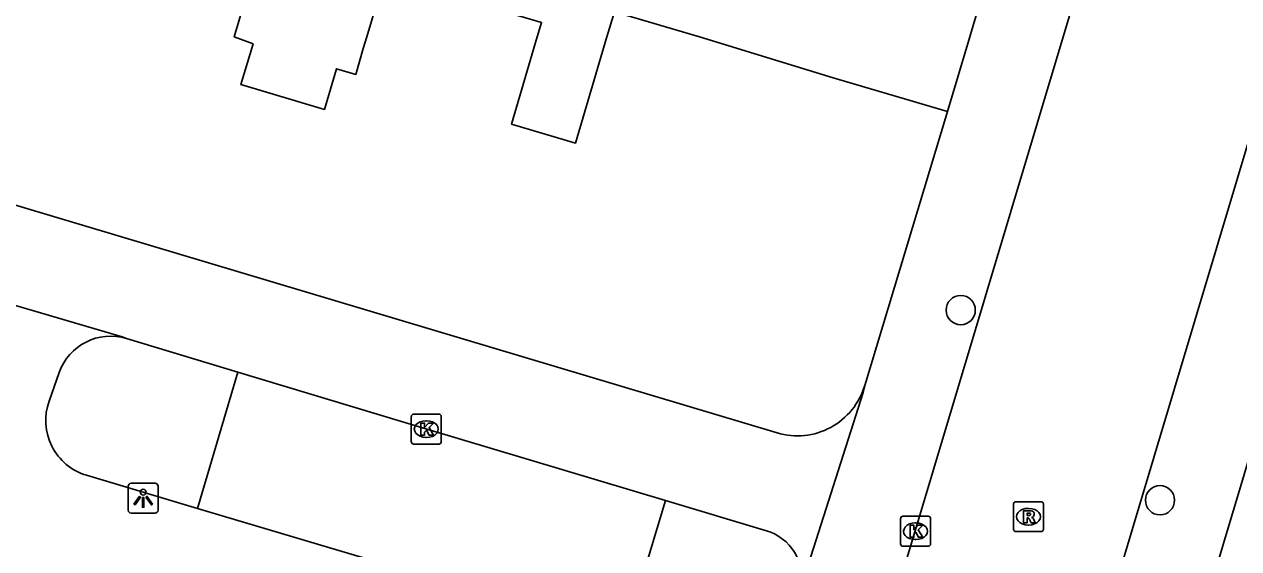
# Model space of a CAD drawing. Extents: x 162186 to 163152, y 385513 to 386513.
# Drawn here: x 162691.57 to 162732.25, y 386232.86 to 386250.42 of the extents above; entities that cross this region are included whole.
import ezdxf

# ---------------------------------------------------------------- set-up
doc = ezdxf.new("R2010")
doc.units = 0
for name, color, linetype in [('IMGEO_Boom', 7, 'Continuous'), ('IMGEO_Groenvoorziening', 7, 'Continuous'), ('IMGEO_Kolk', 7, 'Continuous'), ('IMGEO_Lichtpunt', 7, 'Continuous'), ('IMGEO_Pand', 7, 'Continuous'), ('IMGEO_Rijbaan_lokaal_open', 7, 'Continuous'), ('IMGEO_Rioolput', 7, 'Continuous'), ('IMGEO_Voetpad_open', 7, 'Continuous')]:
    doc.layers.add(name, color=color, linetype=linetype)

msp = doc.modelspace()

# ---------------------------------------------------------------- linework, layer by layer
at = {"layer": 'IMGEO_Boom'}
for centre in [(162722.942, 386240.849), (162729.618, 386234.48)]:
    msp.add_circle(centre, 0.489, dxfattribs=at)
at = {"layer": 'IMGEO_Groenvoorziening'}
for points in [[(162697.378, 386234.208), (162698.728, 386238.77)], [(162713.048, 386234.47), (162711.688, 386229.954)]]:
    msp.add_lwpolyline(points, dxfattribs=at)
at = {"layer": 'IMGEO_Kolk'}
for p, q in [((162704.612, 386237.363), (162705.464, 386237.363)), ((162704.537, 386236.437), (162704.537, 386237.289)), ((162705.025, 386237.143), (162705.05, 386237.143)), ((162705.538, 386237.289), (162705.538, 386236.437)), ((162705.048, 386236.583), (162705.023, 386236.583)), ((162705.464, 386236.363), (162704.612, 386236.363)), ((162720.929, 386233.015), (162720.929, 386233.867)), ((162721.004, 386233.941), (162721.856, 386233.941)), ((162721.417, 386233.721), (162721.442, 386233.721)), ((162721.93, 386233.867), (162721.93, 386233.015)), ((162721.856, 386232.941), (162721.004, 386232.941)), ((162721.44, 386233.161), (162721.415, 386233.161))]:
    msp.add_line(p, q, dxfattribs=at)
for points in [[(162704.612, 386237.363), (162705.464, 386237.363)], [(162704.537, 386236.437), (162704.537, 386237.289)], [(162704.858, 386237.063), (162704.981, 386237.063), (162704.981, 386236.912), (162705.111, 386237.063), (162705.275, 386237.063), (162705.129, 386236.912), (162705.282, 386236.663), (162705.13, 386236.663), (162705.045, 386236.827), (162704.981, 386236.76), (162704.981, 386236.663), (162704.858, 386236.663), (162704.858, 386237.063)], [(162705.538, 386237.289), (162705.538, 386236.437)], [(162705.464, 386236.363), (162704.612, 386236.363)], [(162720.929, 386233.015), (162720.929, 386233.867)], [(162721.004, 386233.941), (162721.856, 386233.941)], [(162721.93, 386233.867), (162721.93, 386233.015)], [(162721.25, 386233.641), (162721.373, 386233.641), (162721.373, 386233.49), (162721.503, 386233.641), (162721.667, 386233.641), (162721.521, 386233.49), (162721.674, 386233.241), (162721.522, 386233.241), (162721.437, 386233.405), (162721.373, 386233.338), (162721.373, 386233.241), (162721.25, 386233.241), (162721.25, 386233.641)], [(162721.856, 386232.941), (162721.004, 386232.941)]]:
    msp.add_lwpolyline(points, dxfattribs=at)
for centre, start, end in [((162704.614, 386237.287), 91.552, 178.448), ((162704.614, 386237.287), 91.552, 178.448), ((162705.462, 386237.287), 1.552, 88.448), ((162705.462, 386237.287), 1.552, 88.448), ((162704.614, 386236.439), 181.552, 268.448), ((162704.614, 386236.439), 181.552, 268.448), ((162705.462, 386236.439), 271.552, 358.448), ((162705.462, 386236.439), 271.552, 358.448), ((162721.006, 386233.865), 91.552, 178.448), ((162721.006, 386233.865), 91.552, 178.448), ((162721.854, 386233.865), 1.552, 88.448), ((162721.854, 386233.865), 1.552, 88.448), ((162721.006, 386233.017), 181.552, 268.448), ((162721.006, 386233.017), 181.552, 268.448), ((162721.854, 386233.017), 271.552, 358.448), ((162721.854, 386233.017), 271.552, 358.448)]:
    msp.add_arc(centre, 0.0765, start, end, dxfattribs=at)
for centre, major_axis, ratio, start_param, end_param in [((162705.024, 386236.863), (-0.387, 0.002), 0.722429, 4.712389, 7.853982), ((162705.049, 386236.863), (-0.39, 0.002), 0.717154, 1.570796, 4.712389), ((162721.416, 386233.441), (-0.387, 0.002), 0.722429, 4.712389, 7.853982), ((162721.441, 386233.441), (-0.39, 0.002), 0.717154, 1.570796, 4.712389)]:
    msp.add_ellipse(centre, major_axis=major_axis, ratio=ratio, start_param=start_param, end_param=end_param, dxfattribs=at)
at = {"layer": 'IMGEO_Lichtpunt'}
for p, q in [((162695.055, 386234.952), (162695.055, 386234.145)), ((162695.055, 386234.952), (162695.055, 386234.145)), ((162695.957, 386235.047), (162695.149, 386235.047)), ((162695.957, 386235.047), (162695.149, 386235.047)), ((162696.051, 386234.145), (162696.051, 386234.952)), ((162696.051, 386234.145), (162696.051, 386234.952)), ((162695.149, 386234.051), (162695.957, 386234.051)), ((162695.149, 386234.051), (162695.957, 386234.051))]:
    msp.add_line(p, q, dxfattribs=at)
for points in [[(162695.429, 386234.616), (162695.468, 386234.588), (162695.28, 386234.326), (162695.242, 386234.353), (162695.429, 386234.616)], [(162695.531, 386234.568), (162695.578, 386234.568), (162695.578, 386234.246), (162695.531, 386234.246), (162695.531, 386234.568)], [(162695.641, 386234.588), (162695.679, 386234.615), (162695.866, 386234.353), (162695.827, 386234.325), (162695.641, 386234.588)]]:
    msp.add_lwpolyline(points, dxfattribs=at)
msp.add_circle((162695.554, 386234.75), 0.0994, dxfattribs=at)
for centre, start, end in [((162695.149, 386234.952), 90, 180), ((162695.149, 386234.952), 90, 180), ((162695.957, 386234.952), 0, 90), ((162695.957, 386234.952), 0, 90), ((162695.149, 386234.145), 180, 270), ((162695.149, 386234.145), 180, 270), ((162695.957, 386234.145), 270, 0), ((162695.957, 386234.145), 270, 360)]:
    msp.add_arc(centre, 0.0946, start, end, dxfattribs=at)
at = {"layer": 'IMGEO_Pand'}
for points in [[(162696.519, 386255.149), (162699.844, 386254.165), (162699.768, 386253.91), (162701.423, 386253.418), (162701.043, 386252.139), (162699.388, 386252.631), (162698.605, 386250), (162699.234, 386249.765), (162698.829, 386248.403), (162701.627, 386247.57), (162702.031, 386248.931), (162702.673, 386248.74), (162702.929, 386249.605), (162703.046, 386250), (162703.65, 386252.034)], [(162724.589, 386254.555), (162723.242, 386250), (162722.502, 386247.498)], [(162703.65, 386252.034), (162708.9, 386250.481), (162708.758, 386250), (162707.893, 386247.075), (162710.038, 386246.441), (162711.091, 386250), (162711.34, 386250.843)], [(162722.502, 386247.498), (162718.668, 386248.632), (162714.189, 386250), (162711.34, 386250.843)]]:
    msp.add_lwpolyline(points, dxfattribs=at)
at = {"layer": 'IMGEO_Rijbaan_lokaal_open'}
for points in [[(162719.4, 386226.716), (162726.379, 386250), (162728.39, 386256.734), (162729.19, 386259.752), (162729.365, 386260.61)], [(162733.627, 386250), (162699.069, 386134.636)]]:
    msp.add_lwpolyline(points, dxfattribs=at)
at = {"layer": 'IMGEO_Rioolput'}
for p, q in [((162724.711, 386233.502), (162724.711, 386234.354)), ((162724.786, 386234.428), (162725.638, 386234.428)), ((162725.199, 386234.208), (162725.224, 386234.208)), ((162725.712, 386234.354), (162725.712, 386233.502)), ((162725.638, 386233.428), (162724.786, 386233.428)), ((162725.222, 386233.648), (162725.197, 386233.648))]:
    msp.add_line(p, q, dxfattribs=at)
for points in [[(162724.711, 386233.502), (162724.711, 386234.354)], [(162724.786, 386234.428), (162725.638, 386234.428)], [(162725.3, 386234.126), (162725.048, 386234.128), (162725.048, 386233.728)], [(162725.712, 386234.354), (162725.712, 386233.502)], [(162725.048, 386233.728), (162725.172, 386233.728), (162725.172, 386233.89), (162725.183, 386233.89)], [(162725.226, 386234.047), (162725.172, 386234.047), (162725.172, 386233.966)], [(162725.172, 386233.966), (162725.224, 386233.966)], [(162725.23, 386233.861), (162725.301, 386233.728), (162725.441, 386233.728), (162725.376, 386233.854)], [(162725.638, 386233.428), (162724.786, 386233.428)]]:
    msp.add_lwpolyline(points, dxfattribs=at)
for centre, radius, start, end in [((162724.788, 386234.352), 0.0765, 91.552, 178.448), ((162724.788, 386234.352), 0.0765, 91.552, 178.448), ((162725.299, 386234.016), 0.109, 350.3612, 89.416), ((162725.636, 386234.352), 0.0765, 1.552, 88.448), ((162725.636, 386234.352), 0.0765, 1.552, 88.448), ((162725.182, 386233.837), 0.0533, 26.0293, 88.6989), ((162725.208, 386234.155), 0.19, 274.7715, 282.9687), ((162725.232, 386233.951), 0.0964, 77.0061, 93.1865), ((162725.246, 386234.008), 0.0378, 276.6634, 79.6772), ((162725.297, 386234.016), 0.112, 277.5842, 350.9817), ((162725.281, 386233.801), 0.108, 29.5134, 73.7905), ((162724.788, 386233.504), 0.0765, 181.552, 268.448), ((162724.788, 386233.504), 0.0765, 181.552, 268.448), ((162725.636, 386233.504), 0.0765, 271.552, 358.448), ((162725.636, 386233.504), 0.0765, 271.552, 358.448)]:
    msp.add_arc(centre, radius, start, end, dxfattribs=at)
for centre, major_axis, ratio, start_param, end_param in [((162725.198, 386233.928), (-0.387, 0.002), 0.722429, 4.712389, 7.853982), ((162725.223, 386233.928), (-0.39, 0.002), 0.717154, 1.570796, 4.712389)]:
    msp.add_ellipse(centre, major_axis=major_axis, ratio=ratio, start_param=start_param, end_param=end_param, dxfattribs=at)
at = {"layer": 'IMGEO_Voetpad_open'}
for points in [[(162646.882, 386257.628), (162672.402, 386250), (162716.792, 386236.732)], [(162719.726, 386238.326), (162722.502, 386247.498)], [(162730.989, 386230.496), (162735.341, 386245.037)], [(162694.999, 386239.897), (162694.855, 386239.955), (162688.724, 386241.748), (162688.44, 386241.808)], [(162694.999, 386239.897), (162698.728, 386238.77)], [(162692.4, 386237.8), (162692.739, 386238.754)], [(162698.728, 386238.77), (162705.018, 386236.868), (162713.048, 386234.47)], [(162719.726, 386238.326), (162719.676, 386238.086), (162717.602, 386231.585)], [(162697.378, 386234.208), (162693.657, 386235.314)], [(162711.688, 386229.954), (162697.378, 386234.208)], [(162713.048, 386234.47), (162716.435, 386233.458)]]:
    msp.add_lwpolyline(points, dxfattribs=at)
for centre, radius, start, end in [((162694.468, 386238.141), 1.834, 73.1764, 160.4798), ((162717.462, 386238.995), 2.36, 253.5002, 343.529), ((162694.213, 386237.156), 1.924, 160.4499, 253.1953), ((162715.958, 386231.861), 1.667, 350.4766, 73.3745)]:
    msp.add_arc(centre, radius, start, end, dxfattribs=at)

doc.saveas('drawing.dxf')
